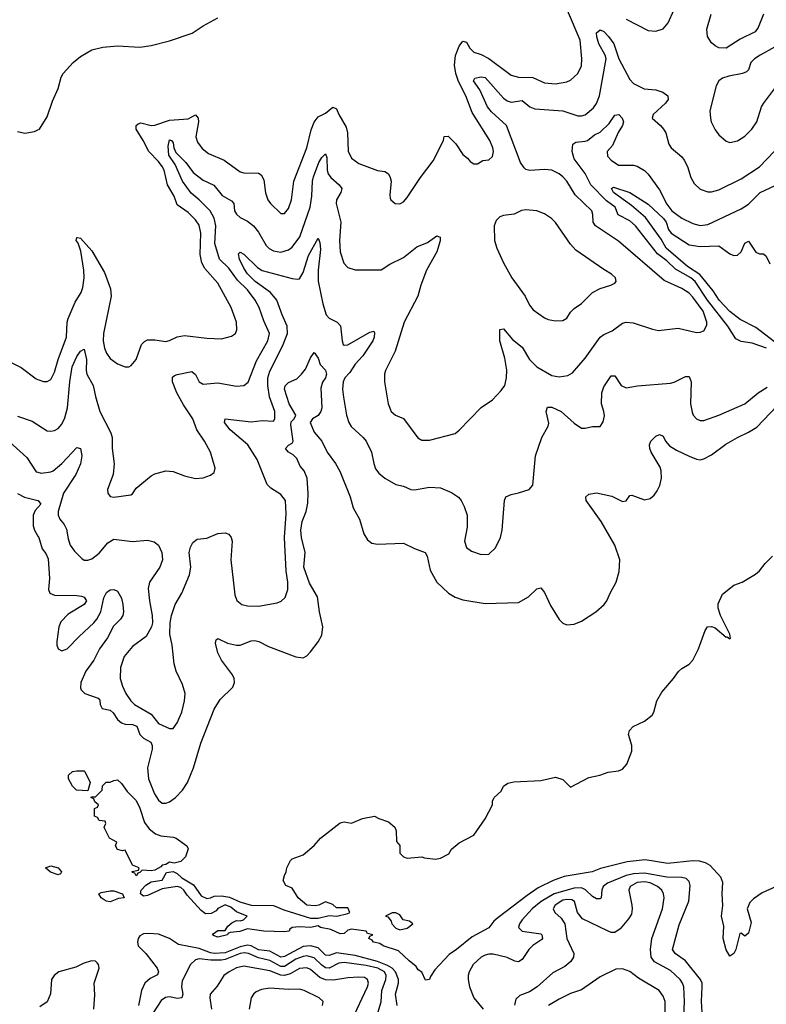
# Model space of a CAD drawing. Header units: inches. Extents: x 1694797 to 1849917, y 907313 to 1017959.
# Tile 763 of 834: x 1819902 to 1823926, y 974116 to 979420. Entities that reach past the tile are written whole.
import ezdxf

# ---------------------------------------------------------------- set-up
doc = ezdxf.new("R2010")
doc.units = ezdxf.units.IN
doc.header["$MEASUREMENT"] = 0
doc.layers.add('B8917', color=7, linetype='Continuous')
doc.layers.add('B8927', color=7, linetype='Continuous')

msp = doc.modelspace()

# ---------------------------------------------------------------- linework, layer by layer
at = {"layer": 'B8917', "color": 5}
for points, elevation in [([(1819890, 978818.7), (1819930, 978808.8), (1819981.3, 978818.7), (1820000, 978826.5)], 720), ([(1819781.6, 977610), (1819910, 977546.7), (1819990, 977485.7), (1820000, 977481.8)], 680), ([(1819890, 977283.5), (1819970, 977257.6), (1820000, 977238)], 660), ([(1819790, 977195.9), (1819941.3, 977061.3), (1819990, 976984), (1820000, 976981.9)], 640), ([(1819890, 976867.6), (1819927.2, 976847.2), (1820000, 976830.5)], 620), ([(1820000, 976792.4), (1819984.7, 976775.3), (1819974.2, 976750), (1819974, 976694), (1819981.2, 976670), (1820000, 976638)], 620)]:
    msp.add_lwpolyline(points, dxfattribs=dict(at, elevation=elevation))
at = {"layer": 'B8927', "color": 5}
for points, elevation in [([(1820000, 977481.8), (1820030, 977470.3), (1820050, 977470.3), (1820070, 977482.4), (1820090, 977521.6), (1820109.9, 977590), (1820154.6, 977710), (1820158.8, 977790), (1820163.8, 977810), (1820201.5, 977898.5), (1820233, 977950), (1820242.9, 977977.1), (1820249.2, 978030), (1820247.7, 978070), (1820232.4, 978172.4), (1820216.5, 978216.5), (1820206.6, 978230), (1820210, 978246), (1820213.2, 978246.8), (1820230, 978243.7), (1820290, 978175.5), (1820359, 978059), (1820390.8, 977970), (1820395.8, 977930), (1820353.9, 977730), (1820351.2, 977690), (1820358.3, 977650), (1820370, 977622.8), (1820390, 977595.8), (1820430, 977566.3), (1820470, 977550.3), (1820490, 977550.4), (1820502.8, 977557.2), (1820529.8, 977590.2), (1820559.2, 977670), (1820573.9, 977686.1), (1820590, 977694.8), (1820630, 977696.1), (1820690, 977687.2), (1820710, 977691.5), (1820750, 977712.1), (1820790, 977719.2), (1820910, 977704.4), (1820990, 977701.1), (1821044.2, 977715.8), (1821064.5, 977730), (1821072.6, 977750), (1821070.8, 977790), (1821041.2, 977870), (1820970, 978001.5), (1820899.9, 978079.9), (1820883.8, 978110), (1820875.2, 978155.2), (1820878.6, 978270), (1820870, 978313.3), (1820850, 978341.7), (1820810, 978381.8), (1820750, 978423.5), (1820734.6, 978470), (1820699.4, 978530), (1820679.9, 978610), (1820669.9, 978630), (1820650, 978656.7), (1820597.9, 978710), (1820567.2, 978770), (1820528.9, 978830), (1820529.7, 978850), (1820541.1, 978858.9), (1820555.8, 978864.2), (1820610, 978850.7), (1820630, 978851.3), (1820710, 978878.2), (1820810, 978886.6), (1820850, 978907.6), (1820863.2, 978890), (1820865, 978870), (1820851.1, 978790), (1820860.5, 978760.5), (1820885.7, 978725.7), (1820919.2, 978699.2), (1821003.4, 978663.4), (1821090, 978600.6), (1821110, 978594.7), (1821190, 978593), (1821204.2, 978584.2), (1821217.4, 978557.4), (1821226.8, 978486.8), (1821239.5, 978450), (1821254.4, 978430), (1821310, 978376.3), (1821330, 978375.5), (1821350, 978403), (1821367.4, 978450), (1821379.4, 978550), (1821450, 978730.4), (1821473.7, 978826.3), (1821490, 978867.4), (1821510, 978897.6), (1821550, 978916.2), (1821590, 978948.7), (1821610, 978939.3), (1821621.8, 978910), (1821661.8, 978841.8), (1821669.5, 978810), (1821672.2, 978712.2), (1821690, 978674.9), (1821730, 978646.3), (1821830, 978608.1), (1821870, 978602.6), (1821889.2, 978589.2), (1821899.6, 978570), (1821903.6, 978550), (1821896.3, 978476.3), (1821899.1, 978459.1), (1821902.8, 978450), (1821926, 978430), (1821950, 978428.2), (1821970, 978439.1), (1821990, 978462), (1822062, 978570), (1822130, 978660.3), (1822186, 978770), (1822190, 978790.7), (1822212.1, 978792.1), (1822251.8, 978751.8), (1822290, 978694.8), (1822314.9, 978674.9), (1822330, 978656), (1822350, 978642.8), (1822370, 978642.8), (1822398.6, 978661.4), (1822430, 978664.9), (1822450, 978682.8), (1822455, 978710), (1822452.7, 978730), (1822436.1, 978770), (1822340.1, 978920.1), (1822307.3, 979010), (1822267.3, 979087.3), (1822252.6, 979130), (1822245.6, 979174.4), (1822250, 979226.7), (1822270, 979276.8), (1822290, 979305.2), (1822310, 979298.3), (1822327.7, 979267.7), (1822350, 979245.9), (1822390, 979232.6), (1822431.3, 979211.3), (1822550, 979122.2), (1822590, 979110.1), (1822668.5, 979108.5), (1822730, 979080.3), (1822790, 979075.3), (1822850, 979085.2), (1822870, 979095.3), (1822910, 979130.4), (1822930, 979171.3), (1822932.4, 979210), (1822922.1, 979310), (1822854.7, 979470)], 680), ([(1823170, 979423.6), (1823290, 979362.4), (1823330, 979359.1), (1823369.6, 979370.4), (1823397.2, 979402.8), (1823428.4, 979471.6)], 680), ([(1820000, 978826.5), (1820009.6, 978830.4), (1820050, 978896), (1820079.3, 978980.7), (1820109.6, 979050), (1820125.6, 979110), (1820136.3, 979130), (1820189.6, 979190), (1820230, 979222), (1820290, 979257), (1820350, 979272.2), (1820430, 979279.6), (1820550, 979272.4), (1820610, 979280.4), (1820710, 979306), (1820832.1, 979347.9), (1820890, 979387.2), (1820969.2, 979430)], 720), ([(1823910.1, 979450), (1823882.1, 979377.8), (1823865.2, 979354.8), (1823785.1, 979314.9), (1823710, 979266.2), (1823670, 979268.2), (1823650, 979279.3), (1823630, 979296), (1823608.2, 979330), (1823605.7, 979370), (1823628.9, 979450)], 660), ([(1820000, 977238), (1820050, 977205.3), (1820070, 977202.6), (1820090, 977206.3), (1820110, 977218.3), (1820130, 977242), (1820145.4, 977274.6), (1820160.1, 977330), (1820172.4, 977470), (1820185, 977550), (1820210, 977604.9), (1820230, 977634.6), (1820250, 977644.9), (1820262.7, 977590), (1820260.1, 977530), (1820263.9, 977510), (1820297.8, 977450), (1820310.1, 977390), (1820334.8, 977310), (1820393.6, 977193.6), (1820399.7, 977170), (1820401.2, 977110), (1820411.7, 977028.3), (1820406.7, 976970), (1820374.9, 976890), (1820376.3, 976870), (1820390, 976850.8), (1820410, 976848.2), (1820500.2, 976859.8), (1820510, 976866), (1820530, 976896.3), (1820610, 976962), (1820630, 976973), (1820689.7, 976990.3), (1820730, 976987), (1820790, 976962.6), (1820850, 976948.8), (1820890, 976952.4), (1820930, 976965.5), (1820950, 976981), (1820955.9, 977004.1), (1820929.7, 977090), (1820897.2, 977150), (1820856.5, 977210), (1820836, 977270), (1820784.9, 977344.9), (1820748.1, 977410), (1820726.5, 977470), (1820726.4, 977493.6), (1820736.4, 977503.6), (1820750, 977508), (1820830, 977525.2), (1820850, 977508.5), (1820870, 977468.9), (1820890, 977455.8), (1820970, 977463), (1821070, 977446), (1821110, 977448.7), (1821132.9, 977467.1), (1821178.1, 977581.9), (1821239.9, 977690), (1821248.4, 977730), (1821217.9, 977797.9), (1821193.2, 977870), (1821171, 977910), (1821130, 977964.3), (1821076.4, 978016.4), (1821030, 978080.7), (1820978.1, 978130), (1820954.5, 978214.5), (1820959.9, 978310), (1820950.6, 978350.6), (1820928.8, 978390), (1820870.2, 978450.2), (1820825.7, 978485.7), (1820779.5, 978550), (1820740.2, 978640.2), (1820706.1, 978690), (1820701.7, 978738.2), (1820710, 978773.8), (1820720.7, 978770), (1820730, 978756), (1820733.6, 978730), (1820744.1, 978704.1), (1820797.9, 978650), (1820836.1, 978596.1), (1820890, 978556.1), (1820949.1, 978529.1), (1820993.6, 978473.6), (1821044.3, 978444.3), (1821055.8, 978430), (1821058.9, 978390), (1821070, 978372.9), (1821090, 978355.3), (1821130, 978334.4), (1821162, 978310), (1821190, 978275.9), (1821230, 978203.6), (1821247.2, 978187.2), (1821270, 978174.3), (1821310, 978167.8), (1821350, 978180.7), (1821370, 978195.2), (1821411.5, 978250), (1821467.1, 978410), (1821476.1, 978470), (1821480.3, 978550), (1821486.3, 978573.7), (1821513.4, 978650), (1821530, 978678.6), (1821550, 978697.6), (1821557, 978677), (1821558.3, 978610), (1821564.2, 978590), (1821578.1, 978570), (1821623.5, 978530), (1821637.8, 978510), (1821633.4, 978490), (1821610.1, 978450), (1821607.2, 978430), (1821632.5, 978330), (1821625.9, 978230), (1821630.1, 978170.1), (1821649.5, 978109.4), (1821670, 978085.3), (1821710, 978073.4), (1821850, 978072.4), (1821896.6, 978103.4), (1821970, 978138.4), (1822043.2, 978196.8), (1822100.2, 978219.8), (1822150, 978254.9), (1822167.7, 978247.7), (1822168.4, 978228.4), (1822150.9, 978170), (1822094, 978070), (1822063.5, 977990), (1822048.4, 977930), (1821974.7, 977790), (1821925, 977635), (1821874, 977530), (1821869, 977510), (1821869, 977470), (1821887.6, 977350), (1821904.2, 977310), (1821928.2, 977290), (1821971, 977271), (1822047.1, 977167.1), (1822070, 977155.3), (1822110, 977154.6), (1822248.3, 977191.7), (1822270, 977208.2), (1822390, 977330.4), (1822450, 977372.7), (1822497.3, 977422.7), (1822516.8, 977450), (1822526.5, 977490), (1822527.7, 977532.3), (1822516.7, 977596.7), (1822489.1, 977690), (1822490, 977750.8), (1822510, 977754.4), (1822558, 977698), (1822610, 977655.5), (1822650.2, 977590), (1822690, 977549.3), (1822770, 977502.8), (1822810, 977496.1), (1822856.5, 977503.5), (1822881.5, 977518.5), (1822950, 977597.6), (1823031, 977709), (1823050, 977724.1), (1823095.9, 977744.1), (1823150, 977785.2), (1823170, 977790.9), (1823207.9, 977787.9), (1823312.4, 977752.4), (1823345.7, 977745.7), (1823450, 977757.7), (1823550, 977735.8), (1823570, 977736.5), (1823590, 977744.6), (1823604.7, 977775.3), (1823604.6, 977790), (1823585, 977850), (1823530, 977926.1), (1823510, 977946.4), (1823470, 977972.7), (1823376, 978016), (1823130, 978227.7), (1823005.8, 978310), (1822992.8, 978330), (1822991.3, 978370), (1822984.8, 978390), (1822896.5, 978476.5), (1822850.5, 978550), (1822830, 978573.8), (1822810, 978590.6), (1822770, 978608.9), (1822730, 978613.5), (1822651.8, 978608.2), (1822630, 978613.8), (1822621.5, 978621.5), (1822601.7, 978650), (1822526.1, 978850), (1822444.5, 978924.5), (1822423.1, 978950), (1822381.5, 979041.5), (1822348.4, 979090), (1822354.5, 979105.5), (1822390, 979113.2), (1822410, 979108.6), (1822510, 978998), (1822530, 978983.3), (1822550, 978976.6), (1822610, 978984.2), (1822650.9, 978950.9), (1822679.1, 978939.1), (1822830, 978930.1), (1822910, 978903), (1822930, 978901.4), (1822950, 978907.8), (1822995.2, 978944.8), (1823010.9, 978969.1), (1823026.8, 979010), (1823063.7, 979210), (1823057, 979230), (1823022.8, 979290), (1823012, 979328), (1823011, 979349), (1823030, 979365.2), (1823050, 979357.2), (1823076.3, 979330), (1823103.5, 979290), (1823131.5, 979210), (1823190, 979098.7), (1823210, 979076.5), (1823267.8, 979047.8), (1823330, 979041.6), (1823367.7, 979030), (1823395.8, 979010), (1823397.4, 978990), (1823382.6, 978970), (1823316.4, 978910), (1823310.6, 978890), (1823356.3, 978850), (1823372.7, 978830), (1823384.4, 978810), (1823400.4, 978750), (1823412.7, 978730), (1823470, 978682), (1823483.4, 978663.4), (1823501.3, 978630), (1823519.6, 978570), (1823537.6, 978537.6), (1823570, 978507.4), (1823610, 978492.8), (1823630, 978492.6), (1823670, 978502.8), (1823790, 978562), (1823890, 978626.7), (1824010, 978753.8)], 660), ([(1823970, 979271.7), (1823892.7, 979230), (1823862, 979210), (1823842.6, 979190), (1823830.7, 979150), (1823819.9, 979140.1), (1823798, 979130), (1823723.6, 979116.4), (1823690, 979105.1), (1823669.3, 979090.7), (1823656.5, 979063.5), (1823622.3, 978930), (1823624.6, 978890), (1823628.9, 978870), (1823650, 978826), (1823670, 978799.5), (1823710, 978765.7), (1823730, 978758.9), (1823770, 978767.9), (1823810, 978792.8), (1823848.5, 978830), (1823875.3, 978870), (1823900.3, 978950), (1823910, 978968.4), (1823996.6, 979083.4)], 680), ([(1823926.2, 977650), (1823850, 977678.3), (1823790, 977686.1), (1823760.8, 977700.8), (1823718.7, 977770), (1823609.4, 977910), (1823542.4, 978010), (1823519.5, 978030), (1823436.9, 978076.9), (1823390, 978120.8), (1823339.2, 978159.2), (1823221.7, 978310), (1823190, 978337.1), (1823128.2, 978368.2), (1823111.1, 978410), (1823064.5, 978444.5), (1822980.2, 978530), (1822950, 978590.8), (1822889.9, 978670), (1822880.4, 978710), (1822882.3, 978750), (1822899.4, 978760.6), (1822950, 978765), (1822962.7, 978770), (1823000, 978800), (1823030, 978815), (1823078.6, 978861.4), (1823110, 978906.3), (1823130.3, 978910), (1823148.9, 978890), (1823155.5, 978870), (1823151.3, 978850), (1823127.6, 978812.4), (1823096.8, 978743.2), (1823068.8, 978710), (1823070, 978685.8), (1823090, 978664.2), (1823130, 978636), (1823210, 978636.5), (1823230, 978631.2), (1823270, 978607.1), (1823288.4, 978588.4), (1823350, 978504.4), (1823390, 978426), (1823416.6, 978390), (1823470, 978350.6), (1823530, 978321.6), (1823570, 978312), (1823610, 978317.4), (1823790, 978400.5), (1823830, 978425.9), (1823892.9, 978490), (1823973.5, 978526.5)], 640), ([(1823970, 977685.3), (1823870, 977762), (1823784.7, 977804.7), (1823730, 977847.6), (1823671.5, 977910), (1823639.3, 977959.3), (1823567.1, 978047.1), (1823501.6, 978090), (1823386.2, 978190), (1823358.5, 978238.5), (1823274.1, 978354.1), (1823199.4, 978419.4), (1823103, 978490), (1823091.5, 978510), (1823101.7, 978518.3), (1823190, 978489.2), (1823290, 978427.2), (1823371.3, 978350), (1823385.6, 978330), (1823399.1, 978290), (1823413.1, 978270), (1823510, 978208), (1823570, 978197.5), (1823670, 978201.1), (1823730, 978159.1), (1823750, 978150.2), (1823770, 978151.3), (1823789.9, 978170.1), (1823810, 978216.4), (1823830, 978227), (1823870, 978168.1), (1823890, 978158.4), (1823910, 978158), (1823925.9, 978145.9), (1823944.2, 978104.2)], 620), ([(1820000, 976981.9), (1820018, 976978), (1820070, 976984.3), (1820082, 976990), (1820129.9, 977030), (1820210, 977115.8), (1820230, 977110.8), (1820237.7, 977070), (1820230, 977028), (1820204.8, 976970), (1820137.6, 976870), (1820110.2, 976770), (1820110.2, 976750.2), (1820118.3, 976730), (1820141.1, 976701.1), (1820154.7, 976674.7), (1820162.8, 976622.8), (1820174.9, 976590), (1820196.7, 976556.7), (1820236.7, 976516.7), (1820250, 976509.1), (1820270, 976509.2), (1820290, 976516.3), (1820330, 976546.2), (1820377.6, 976602.4), (1820410, 976621), (1820510, 976608.1), (1820590, 976616.2), (1820626.5, 976606.5), (1820650.2, 976590), (1820668.1, 976550), (1820671.9, 976510), (1820657.3, 976470), (1820601.1, 976390), (1820595.1, 976355.1), (1820601, 976290), (1820616.9, 976210), (1820617, 976170), (1820612.4, 976150), (1820583.7, 976096.3), (1820510, 976043), (1820464.4, 975990), (1820445.8, 975930), (1820444.4, 975870), (1820455.5, 975830), (1820474.4, 975790), (1820500.7, 975750), (1820520.3, 975730), (1820610, 975678.8), (1820650, 975628.6), (1820710, 975601.1), (1820730, 975601.6), (1820750, 975632.7), (1820775.7, 975690), (1820790.7, 975750), (1820793.6, 975790), (1820779.2, 975839.2), (1820745.7, 975910), (1820735.4, 975950), (1820723.5, 976050), (1820711.1, 976110), (1820712.6, 976170), (1820719.7, 976210), (1820740.3, 976270), (1820775.3, 976330), (1820816.8, 976430), (1820823.9, 976470), (1820816.3, 976550), (1820822.3, 976577.7), (1820835.8, 976604.2), (1820858.7, 976621.3), (1820910, 976627.4), (1820970, 976651.4), (1821010, 976656), (1821030, 976648.2), (1821042.6, 976630), (1821046.5, 976610), (1821039.3, 976510), (1821061.1, 976321.1), (1821071.7, 976291.7), (1821098.8, 976270), (1821130, 976262.6), (1821190, 976260.8), (1821290, 976279), (1821311.7, 976288.3), (1821332.5, 976307.5), (1821346.6, 976350), (1821347.2, 976390), (1821338.5, 976450), (1821329.3, 976630), (1821338.5, 976758.5), (1821334.4, 976830), (1821310, 976861.7), (1821255.8, 976895.8), (1821236, 976916), (1821182.7, 977050), (1821132.4, 977130), (1821036.3, 977210), (1821005, 977250), (1821010, 977270.2), (1821150, 977254.4), (1821210, 977260.8), (1821270, 977257), (1821277.4, 977270), (1821277.5, 977310), (1821248.2, 977388.2), (1821240.1, 977450), (1821240.1, 977490), (1821250, 977526.5), (1821319.2, 977660.8), (1821345.4, 977730), (1821343.2, 977770), (1821315.8, 977830), (1821287.5, 977910), (1821253.6, 977950), (1821170.4, 978010), (1821130, 978050.6), (1821110, 978080.7), (1821086.4, 978130), (1821081.4, 978158.6), (1821090, 978168.4), (1821110, 978156.5), (1821184.3, 978084.3), (1821209.4, 978069.4), (1821370, 978025.4), (1821398, 978022), (1821410, 978024.7), (1821430, 978057.7), (1821457.7, 978150), (1821510, 978243.8), (1821520.2, 978220.2), (1821522.4, 978182.4), (1821510.1, 978070.1), (1821510, 978011.3), (1821535.9, 977890), (1821553.1, 977830), (1821570, 977811.8), (1821613, 977790), (1821631.1, 977771.1), (1821639.7, 977690), (1821645.7, 977670), (1821650, 977666), (1821670, 977667.7), (1821790, 977737.2), (1821810, 977742), (1821813.7, 977733.7), (1821812.6, 977710), (1821806, 977690), (1821751.4, 977610), (1821710, 977563.7), (1821681.3, 977518.7), (1821655.2, 977490), (1821645.2, 977470), (1821641.8, 977430), (1821646.5, 977386.5), (1821663.6, 977290), (1821676.5, 977250), (1821689.4, 977229.4), (1821753.4, 977170), (1821768.9, 977150), (1821798.9, 977090), (1821810.2, 977030), (1821820.5, 977000.5), (1821837.4, 976977.4), (1821870.1, 976950.1), (1821930, 976916), (1821970, 976907.4), (1822010, 976888.8), (1822030, 976887), (1822110, 976902.6), (1822170, 976897.6), (1822230, 976873.7), (1822267.4, 976847.4), (1822281.7, 976830), (1822297.7, 976797.7), (1822313.6, 976750), (1822313.3, 976686.7), (1822299.5, 976610), (1822310, 976577.3), (1822336.9, 976556.9), (1822390, 976538.7), (1822430, 976541.3), (1822465.7, 976574.3), (1822492.8, 976630), (1822503, 976670), (1822514.5, 976830), (1822522.7, 976850), (1822550, 976863), (1822590, 976870.6), (1822648.7, 976890), (1822667.3, 976912.7), (1822682, 977070), (1822715.4, 977170), (1822749.6, 977230), (1822753.4, 977246.6), (1822738.9, 977310), (1822747.2, 977332.8), (1822770, 977332.2), (1822819.5, 977310), (1822890, 977245.8), (1822930, 977220.2), (1822950, 977219.6), (1822990, 977228.4), (1823030, 977228), (1823046.5, 977253.5), (1823053.2, 977286.8), (1823050.6, 977310), (1823036.8, 977350), (1823039.5, 977410), (1823050, 977442.4), (1823090, 977500.7), (1823110, 977500.7), (1823144.4, 977450), (1823170, 977437.6), (1823232.5, 977447.5), (1823410, 977462.7), (1823430, 977467.6), (1823490, 977498.3), (1823510, 977498.4), (1823521.2, 977470), (1823517, 977350), (1823525.5, 977305.5), (1823531.6, 977290), (1823549.3, 977269.3), (1823570, 977261.3), (1823590, 977261.2), (1823670, 977289.2), (1823810, 977351), (1823881.2, 977410), (1823930, 977441.1)], 640), ([(1820000, 976638), (1820004.7, 976630), (1820022.5, 976570), (1820043.5, 976543.5), (1820054.9, 976514.9), (1820063.1, 976410), (1820057.3, 976350), (1820064.4, 976330), (1820090, 976319.7), (1820210, 976318.5), (1820234.4, 976314.4), (1820248.7, 976308.7), (1820261.6, 976290), (1820250.3, 976270), (1820163.4, 976216.6), (1820123.7, 976176.3), (1820113.2, 976150), (1820102.4, 976070), (1820102.3, 976050), (1820109.2, 976030), (1820130, 976019.3), (1820158.4, 976030), (1820222.5, 976097.5), (1820301.7, 976170), (1820318.1, 976190), (1820339.5, 976230), (1820355.2, 976304.8), (1820370, 976334.8), (1820390, 976347.7), (1820409.5, 976350.5), (1820430, 976342), (1820450, 976304), (1820458.6, 976270), (1820461.8, 976230), (1820457.2, 976210), (1820444.7, 976190), (1820407.4, 976152.6), (1820375.5, 976090), (1820332.9, 976030), (1820301.9, 975970), (1820258.2, 975910), (1820232.3, 975850), (1820230, 975820.7), (1820233.2, 975810), (1820254, 975790), (1820325.5, 975765.5), (1820333.5, 975753.5), (1820336.1, 975730), (1820345.8, 975710), (1820390, 975701.1), (1820406.2, 975686.2), (1820429.7, 975649.7), (1820450, 975631.4), (1820470, 975624.9), (1820510, 975622.7), (1820533.3, 975613.3), (1820550, 975569.4), (1820570, 975550.1), (1820608.7, 975528.7), (1820615.2, 975510), (1820615.5, 975490), (1820591, 975390), (1820596.8, 975330), (1820628.2, 975250), (1820650, 975215.1), (1820670, 975199.5), (1820690, 975198.5), (1820710, 975206.5), (1820742.2, 975230), (1820779.2, 975270), (1820805.8, 975310), (1820838.8, 975390), (1820877.7, 975522.3), (1820950, 975706.4), (1820981.9, 975758.1), (1821050, 975824.9), (1821060.5, 975850), (1821058.4, 975870), (1821049.6, 975890), (1820990, 975969.5), (1820969.6, 976010), (1820958, 976062), (1820961.5, 976078.5), (1820970, 976086), (1821021.7, 976061.7), (1821070, 976050.2), (1821090, 976051.1), (1821150, 976073.4), (1821170, 976074.9), (1821190.2, 976070.2), (1821243.8, 976043.8), (1821390, 975987.2), (1821430, 975981.7), (1821450, 975993.7), (1821470, 976014), (1821510, 976067.6), (1821530, 976104.9), (1821535.8, 976150), (1821517.7, 976230), (1821506.3, 976310), (1821464.6, 976384.6), (1821432.6, 976470), (1821441, 976550), (1821421.7, 976630), (1821417.8, 976670), (1821423.6, 976716.4), (1821445.2, 976770), (1821454.7, 976814.7), (1821457.2, 976870), (1821450.5, 976950), (1821434.8, 976990), (1821414.4, 977014.4), (1821395.3, 977055.3), (1821375.9, 977075.9), (1821351.2, 977090), (1821334, 977110), (1821350, 977127.2), (1821370, 977139), (1821375.9, 977150), (1821362.6, 977237.4), (1821365.8, 977254.1), (1821380.8, 977270), (1821390.7, 977290), (1821355, 977350), (1821329.6, 977430), (1821332.8, 977447.2), (1821350, 977465.6), (1821395, 977485), (1821421.3, 977510), (1821441.8, 977538.2), (1821470, 977598), (1821490, 977626.8), (1821510, 977596), (1821521.9, 977561.9), (1821550, 977531.3), (1821555.4, 977510), (1821550.4, 977490), (1821533.4, 977466.6), (1821524.4, 977435.6), (1821530.1, 977330), (1821524.9, 977310), (1821510, 977288.7), (1821480.2, 977270), (1821466.8, 977250), (1821490, 977198), (1821529.6, 977149.6), (1821559.3, 977090), (1821603.2, 977030), (1821627.7, 976987.7), (1821682.6, 976850), (1821699.2, 976790), (1821732.8, 976730), (1821756, 976650), (1821777.3, 976617.3), (1821800.8, 976600.8), (1821830, 976594.6), (1821970, 976600.8), (1822030, 976571.4), (1822087.3, 976550), (1822097.6, 976530), (1822114.1, 976454.1), (1822150.2, 976390.2), (1822212.7, 976330), (1822248.5, 976308.5), (1822290, 976295.5), (1822410, 976274.2), (1822590, 976280.3), (1822644.5, 976310), (1822690, 976354), (1822710, 976358.8), (1822730, 976334.8), (1822763.6, 976263.5), (1822809.6, 976189.6), (1822829, 976169), (1822850, 976160.6), (1822890, 976163.3), (1822930, 976178.9), (1823007.1, 976230), (1823051.9, 976270), (1823067, 976290), (1823085.8, 976334.2), (1823117.2, 976390), (1823132.3, 976447.7), (1823136.9, 976510), (1823109.9, 976590), (1823036.7, 976716.7), (1822954.6, 976830), (1822953.8, 976850), (1822970, 976863.5), (1823010, 976870.6), (1823094.1, 976854.1), (1823150, 976824.5), (1823170, 976827.6), (1823190, 976856.4), (1823201.8, 976858.2), (1823270, 976833.5), (1823299.7, 976840.3), (1823321.9, 976858.1), (1823338.5, 976881.5), (1823351.5, 976910), (1823361, 976950), (1823359.8, 976990), (1823354.2, 977010), (1823306, 977090), (1823298.3, 977110), (1823296.2, 977130), (1823303.7, 977150), (1823330, 977176.3), (1823350, 977184.9), (1823370, 977176.3), (1823383.1, 977150), (1823404.4, 977124.4), (1823441.3, 977101.3), (1823510, 977068), (1823550, 977051.8), (1823570, 977049.2), (1823590, 977053.6), (1823630, 977075.2), (1823707.1, 977132.9), (1823770, 977169.3), (1823830, 977197.3), (1823874.6, 977225.5), (1823982.2, 977337.8)], 620), ([(1820000, 976830.5), (1820002, 976830), (1820015.6, 976810), (1820000, 976792.4)], 620), ([(1823978.9, 974750), (1823904.4, 974715.6), (1823856.8, 974683.2), (1823836.7, 974663.3), (1823823.6, 974630), (1823843.8, 974556.2), (1823830, 974498), (1823810, 974482), (1823790, 974498), (1823783.6, 974496.4), (1823761, 974410), (1823750, 974388.7), (1823730, 974375.3), (1823710, 974409), (1823693.6, 974470), (1823696.6, 974536.6), (1823684.4, 974590), (1823691.3, 974648.7), (1823687.8, 974710), (1823692.5, 974772.5), (1823680.1, 974800.1), (1823622.6, 974862.6), (1823597.6, 974877.6), (1823566.2, 974886.2), (1823530, 974888.6), (1823395.1, 974875.1), (1823273.1, 974893.1), (1823176, 974884), (1823033, 974847), (1822987.4, 974830), (1822835.8, 974804.2), (1822776.8, 974783.2), (1822697.1, 974742.9), (1822637.4, 974702.6), (1822478.5, 974581.5), (1822457.2, 974562.8), (1822430, 974527.4), (1822341.3, 974478.7), (1822255.9, 974410), (1822216, 974384), (1822139.1, 974300.9), (1822115.3, 974264.7), (1822110, 974249.2), (1822090, 974246), (1822069.4, 974289.4), (1822050, 974301.2), (1822039.5, 974319.5), (1822000.5, 974350), (1821944.2, 974404.2), (1821861.2, 974430), (1821842.4, 974442.4), (1821809.4, 974450), (1821801.5, 974461.5), (1821784, 974470), (1821790, 974482), (1821806, 974490), (1821777.2, 974497.2), (1821768.7, 974510), (1821690, 974520.4), (1821670, 974514.5), (1821650, 974497.4), (1821630, 974495.7), (1821578.3, 974518.3), (1821523.7, 974530), (1821510, 974538), (1821468.8, 974528.8), (1821410, 974532.4), (1821370.4, 974529.6), (1821358.8, 974521.2), (1821354, 974510), (1821330, 974506), (1821218, 974510), (1821130, 974521.5), (1821087.7, 974507.7), (1821036.9, 974503.1), (1821023.6, 974496.4), (1821022, 974490), (1820970, 974478), (1820950, 974484), (1820942, 974490), (1820944, 974496), (1820970, 974514), (1821010, 974514), (1821023.1, 974536.9), (1821044.7, 974555.3), (1821070, 974566.8), (1821090, 974564.9), (1821108, 974570), (1821128.7, 974590), (1821070, 974613.3), (1821039.8, 974639.8), (1821010, 974651.1), (1820970, 974631.2), (1820960.2, 974619.8), (1820934.9, 974605.1), (1820903.9, 974603.9), (1820880.2, 974620.2), (1820804.2, 974704.2), (1820786.6, 974730), (1820770, 974744.4), (1820750.8, 974750.8), (1820670, 974738.4), (1820590, 974701.5), (1820570, 974698), (1820554, 974710), (1820557.6, 974730), (1820581.7, 974758.3), (1820610, 974775.5), (1820670, 974784.9), (1820694, 974826), (1820730, 974831.3), (1820750, 974821.1), (1820776.8, 974796.8), (1820839.2, 974759.2), (1820880.7, 974700.7), (1820910, 974686.5), (1820930, 974688.8), (1820950, 974698), (1820990, 974700.8), (1821032, 974692), (1821088.1, 974668.1), (1821150, 974650.3), (1821270, 974647.9), (1821325.1, 974625.1), (1821470, 974579.1), (1821510, 974578.8), (1821570, 974594.8), (1821611.1, 974591.1), (1821670, 974604.9), (1821682, 974610), (1821670, 974635.3), (1821610, 974635.3), (1821590, 974654), (1821550, 974668), (1821514, 974650), (1821494.4, 974645.6), (1821450, 974649.4), (1821402, 974690), (1821370, 974742), (1821336.4, 974756.4), (1821322, 974782), (1821328.7, 974810), (1821339, 974830), (1821341.2, 974850), (1821361.2, 974890), (1821370, 974898.8), (1821430, 974921), (1821489.4, 974970.6), (1821524, 975010), (1821630, 975092.4), (1821650, 975099.3), (1821690, 975090.7), (1821750, 975117.3), (1821814, 975130), (1821836.9, 975116.9), (1821890, 975098), (1821924.7, 975070), (1821931, 975050), (1821932.7, 974992.7), (1821951.1, 974971.1), (1821951.3, 974930), (1821970.7, 974910.7), (1821990, 974902.8), (1822070, 974910.6), (1822084.5, 974904.5), (1822142.7, 974897.3), (1822170, 974902.8), (1822214.5, 974925.5), (1822230, 974951), (1822270, 974986), (1822350, 975026.8), (1822410, 975114), (1822449.6, 975190), (1822449.7, 975210), (1822458.4, 975230), (1822496.6, 975263.4), (1822509.8, 975290.2), (1822533, 975307), (1822565.4, 975314.6), (1822710, 975321.8), (1822790, 975339.5), (1822830, 975327.2), (1822870, 975286), (1822970, 975338.4), (1823028, 975350), (1823074, 975366), (1823130, 975373), (1823150, 975382), (1823174.5, 975410), (1823201.3, 975478.7), (1823200.5, 975510), (1823182.7, 975570), (1823189, 975590), (1823207.9, 975612.1), (1823270, 975640.9), (1823310, 975673.1), (1823319.4, 975690), (1823336.2, 975750), (1823362.9, 975797.1), (1823425.4, 975870), (1823451.9, 975908.1), (1823470, 975924.4), (1823510, 975947.7), (1823529.6, 975970.4), (1823559.6, 976030), (1823596, 976130), (1823609, 976150), (1823630, 976150.6), (1823650, 976143), (1823710, 976094), (1823715.3, 976095.3), (1823730, 976084.7), (1823732.3, 976087.7), (1823729.2, 976110), (1823679.7, 976210), (1823666.3, 976250), (1823666.2, 976273.8), (1823690, 976326), (1823750, 976373.4), (1823795.3, 976390), (1823866.8, 976433.2), (1823889.4, 976450.6), (1823919, 976490), (1823959, 976530)], 580), ([(1823583.6, 974016.4), (1823575.9, 974130), (1823581.1, 974210), (1823579.7, 974230), (1823571.8, 974250), (1823490.4, 974350.4), (1823434.5, 974390), (1823419.9, 974410), (1823456.3, 974543.7), (1823508.3, 974671.7), (1823515.8, 974755.8), (1823510, 974776.8), (1823493.4, 974793.4), (1823470, 974798.9), (1823390, 974799.8), (1823270, 974821.7), (1823210, 974817.9), (1823170, 974808.7), (1823070, 974768.7), (1823046.9, 974750), (1823039.9, 974730), (1823035.4, 974690), (1823030, 974683.5), (1823010, 974684.1), (1822990, 974696.6), (1822951.8, 974731.8), (1822930, 974742.5), (1822890, 974741.8), (1822781.9, 974710), (1822712.7, 974670), (1822663.7, 974630), (1822609.6, 974570), (1822596.4, 974550), (1822590.2, 974530), (1822610, 974509), (1822710, 974495.2), (1822716.2, 974490), (1822719.7, 974470), (1822715.6, 974464.4), (1822667.7, 974432.3), (1822646.3, 974410), (1822610, 974357.1), (1822590, 974343.9), (1822570, 974348.6), (1822530, 974368.4), (1822453.7, 974386.4), (1822430, 974386.6), (1822410, 974380.5), (1822390, 974369.8), (1822346.8, 974330), (1822325, 974290), (1822319.7, 974270), (1822318.8, 974250), (1822326, 974210), (1822350.2, 974150), (1822399.4, 974090)], 620), ([(1823481.1, 974050), (1823484.7, 974130), (1823480.7, 974210), (1823474.8, 974230), (1823460.8, 974250), (1823410, 974297.6), (1823324, 974344), (1823306, 974370), (1823302.3, 974410), (1823308.3, 974470), (1823367.1, 974630), (1823374.8, 974690), (1823372.7, 974710), (1823362.4, 974730), (1823339.3, 974750), (1823300.4, 974770), (1823270, 974775.4), (1823230, 974772.6), (1823192.3, 974750), (1823185.4, 974730), (1823201.3, 974650), (1823203.2, 974630), (1823198.7, 974601.3), (1823183.9, 974576.1), (1823137.8, 974522.2), (1823110, 974502.6), (1823090, 974502.4), (1823070, 974510.6), (1822935.5, 974575.5), (1822908.2, 974610), (1822891.8, 974670), (1822878.6, 974678.6), (1822850, 974680.8), (1822830, 974675.8), (1822787.3, 974650), (1822777.3, 974630), (1822786.3, 974610), (1822819.8, 974579.8), (1822840.3, 974550), (1822850.2, 974470), (1822888.7, 974390), (1822887.6, 974370), (1822872.9, 974347.1), (1822840.1, 974319.9), (1822775.1, 974284.9), (1822690.2, 974210), (1822650, 974182.4), (1822597.6, 974162.4), (1822576.5, 974143.5), (1822568.6, 974111.4)], 640), ([(1821936.3, 974110), (1821928.1, 974170), (1821942.8, 974230), (1821943.6, 974250), (1821927.2, 974290), (1821908.8, 974310), (1821885.1, 974325.2), (1821830, 974346.7), (1821710, 974378.9), (1821610, 974392.2), (1821570, 974378.1), (1821550, 974381.2), (1821510, 974419.6), (1821470, 974429.9), (1821430, 974427.1), (1821330, 974372.4), (1821310, 974369.9), (1821250, 974402.5), (1821190, 974408.9), (1821150.1, 974430.1), (1821130, 974433.8), (1821090, 974425.3), (1821010, 974393.3), (1820949.7, 974389.7), (1820930, 974392.7), (1820870, 974415.7), (1820757.7, 974437.7), (1820710, 974469.3), (1820650, 974493.7), (1820597.6, 974497.6), (1820570, 974495), (1820550, 974485), (1820541, 974470), (1820536.6, 974450), (1820540.9, 974430), (1820582, 974390), (1820642.3, 974310), (1820651, 974290), (1820645, 974275), (1820605.5, 974254.5), (1820576.3, 974230), (1820559.4, 974190), (1820542.9, 974110)], 620), ([(1821833.1, 974070), (1821850.7, 974129.3), (1821854.3, 974190), (1821875, 974250), (1821877.6, 974270), (1821867.5, 974290), (1821832.7, 974310), (1821770, 974324.6), (1821650, 974340.9), (1821622.4, 974337.6), (1821570, 974311.2), (1821550, 974312.2), (1821530, 974325.7), (1821490, 974365.6), (1821450, 974375.9), (1821430, 974373.3), (1821390, 974357.9), (1821330, 974318.6), (1821310, 974320), (1821250, 974352.2), (1821190, 974365.4), (1821136.1, 974390), (1821113.2, 974393.2), (1821090, 974389.2), (1821010, 974357.5), (1820990, 974353.8), (1820933.1, 974353.1), (1820870, 974359.9), (1820850, 974354.5), (1820823.2, 974330), (1820778, 974242), (1820773.7, 974210), (1820781, 974170), (1820776.5, 974150), (1820753, 974147), (1820710, 974155.4), (1820687.1, 974152.9), (1820663.7, 974136.3), (1820622, 974070)], 640), ([(1820302.1, 974090), (1820306.9, 974166.9), (1820304, 974230), (1820330.5, 974310), (1820326.4, 974330), (1820319.2, 974339.2), (1820310, 974348.5), (1820289.4, 974350.6), (1820244.5, 974335.5), (1820204.8, 974315.2), (1820113, 974290), (1820088.5, 974270), (1820073.7, 974250), (1820067.3, 974172.7), (1820050, 974129.4), (1820010, 974101.6)], 620), ([(1821692, 974030), (1821776.1, 974210), (1821781.1, 974230), (1821777.3, 974250), (1821759.8, 974259.8), (1821730, 974262.6), (1821670, 974259), (1821593.5, 974246.5), (1821550, 974248), (1821520.4, 974260.4), (1821470, 974303.9), (1821450, 974312.5), (1821410, 974309.2), (1821360.6, 974279.4), (1821330, 974271.1), (1821310, 974273.3), (1821250, 974296.3), (1821110, 974320.7), (1821070, 974311.6), (1821030.3, 974290), (1821002.8, 974270), (1820967.2, 974212.8), (1820929.2, 974170), (1820926.5, 974150), (1820935.9, 974090)], 660), ([(1823381.1, 974070), (1823380.6, 974130), (1823370, 974159.7), (1823349.2, 974189.2), (1823237, 974257), (1823190, 974293.1), (1823150, 974306.6), (1823115.8, 974304.2), (1823030, 974264.1), (1822930, 974194.1), (1822870, 974173.3), (1822810, 974143.8), (1822751.6, 974108.4)], 660), ([(1821534, 974110), (1821537, 974130), (1821516.2, 974150), (1821434.5, 974190), (1821410, 974196.5), (1821350, 974195.7), (1821250, 974203.1), (1821204.7, 974195.3), (1821177, 974183), (1821161.3, 974170), (1821150.3, 974150), (1821138.9, 974090)], 680)]:
    msp.add_lwpolyline(points, dxfattribs=dict(at, elevation=elevation))
for points, elevation in [([(1822630, 978396.4), (1822607.1, 978392.9), (1822567.5, 978372.5), (1822510, 978366), (1822490, 978358.4), (1822470, 978338), (1822458.9, 978310), (1822460.3, 978230), (1822472.9, 978190), (1822510, 978110.6), (1822554.4, 978030), (1822625.5, 977930), (1822650, 977882.4), (1822670, 977857), (1822730, 977813.7), (1822750, 977805.3), (1822790, 977798.7), (1822830, 977799.5), (1822850, 977812.7), (1822870, 977843.8), (1822890, 977864.4), (1822930, 977890.4), (1822990, 977950.4), (1823030, 977972.2), (1823088.7, 977990), (1823110, 978001), (1823117.2, 978010), (1823112.3, 978030), (1823092.3, 978050), (1823050, 978074), (1822898.5, 978178.5), (1822870.8, 978210), (1822790, 978327.8), (1822767.6, 978350), (1822730, 978374), (1822690, 978391.1)], 680), ([(1820270, 975266), (1820208.4, 975268.4), (1820186, 975290), (1820166, 975330), (1820166, 975350), (1820186, 975370), (1820210, 975374), (1820250, 975374), (1820254, 975370), (1820282, 975310)], 580), ([(1820735.3, 974875.3), (1820710, 974882), (1820690, 974868), (1820670, 974866), (1820663.6, 974856.4), (1820630, 974839), (1820610, 974835.3), (1820562, 974838), (1820550, 974826), (1820538, 974822), (1820530, 974808), (1820522, 974822), (1820510, 974826), (1820508.4, 974831.6), (1820542, 974838), (1820546, 974850), (1820510, 974866), (1820470, 974946), (1820456.9, 974943.1), (1820428.7, 974950), (1820418, 974970), (1820426, 974990), (1820386, 975010), (1820360.4, 975060.4), (1820358, 975070), (1820366, 975090), (1820362, 975102), (1820330, 975106), (1820322, 975122), (1820306, 975130), (1820306, 975170), (1820322, 975178), (1820326, 975190), (1820307.3, 975207.3), (1820302, 975222), (1820286, 975230), (1820290, 975234), (1820310, 975234), (1820346, 975270), (1820348, 975292), (1820368.4, 975311.6), (1820390, 975312), (1820410, 975322), (1820430, 975324.7), (1820450, 975306), (1820481.8, 975261.8), (1820530, 975214.3), (1820550, 975173), (1820574.8, 975094.8), (1820600.2, 975060.2), (1820634.8, 975034.8), (1820663.4, 975023.4), (1820730, 975015.5), (1820744.7, 975010), (1820802, 974970), (1820810, 974954), (1820795.2, 974910), (1820770, 974884.7)], 580), ([(1820110, 974812.7), (1820067.6, 974827.6), (1820042, 974850), (1820070, 974861.3), (1820110.2, 974850.2), (1820127.3, 974830), (1820122, 974818)], 580), ([(1820390, 974668.3), (1820370, 974671.2), (1820358.2, 974678.2), (1820342, 974690), (1820329.3, 974710.7), (1820341.6, 974718.4), (1820390, 974726.5), (1820410, 974726.3), (1820456, 974710), (1820464.7, 974690), (1820435.1, 974684.9)], 580), ([(1821930, 974608), (1821910, 974608), (1821874, 974590), (1821886.4, 974586.4), (1821904.1, 974564.1), (1821908.5, 974550), (1821930, 974526.3), (1821950, 974517.1), (1821990, 974525.3), (1822021.2, 974550), (1822003.7, 974563.7), (1821968, 974570), (1821950, 974598)], 580)]:
    msp.add_lwpolyline(points, close=True, dxfattribs=dict(at, elevation=elevation))

doc.saveas('drawing.dxf')
